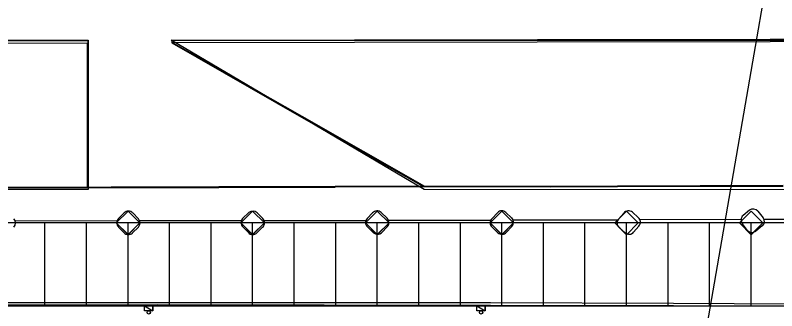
# Model space of a CAD drawing. Extents: x -264205 to -263659, y -1242401 to -1241986.
# Drawn here: x -263858.86 to -263813.03, y -1242271.27 to -1242253.49 of the extents above; entities that cross this region are included whole.
import ezdxf

# ---------------------------------------------------------------- set-up
doc = ezdxf.new("R2010")
doc.units = 0
for name, color, linetype in [('PROJEKT_OBRUBNIKY_KOMUNIKACIE', 7, 'Continuous'), ('PROJEKT_TDZ_VODOROVNE', 7, 'Continuous'), ('RAM_NA_TLAC_2-4_1-250', 7, 'Continuous'), ('SITUACIA_DSP_2D', 7, 'Continuous'), ('SO_20-2_OBRUBNIKY_DOLNA_HRANA', 7, 'Continuous'), ('SO_20-2_OBRUBNIKY_HORNA_HRANA', 7, 'Continuous')]:
    doc.layers.add(name, color=color, linetype=linetype)

msp = doc.modelspace()

# ---------------------------------------------------------------- linework, layer by layer
at = {"layer": 'PROJEKT_OBRUBNIKY_KOMUNIKACIE'}
for p, q in [((-263807.068, -1242265.987), (-263917.08, -1242265.983)), ((-263917.578, -1242270.983), (-263807.068, -1242270.982))]:
    msp.add_line(p, q, dxfattribs=at)
for points in [[(-263854.468, -1242263.985), (-263917.08, -1242263.982), (-263901.868, -1242254.982), (-263854.468, -1242254.985), (-263854.468, -1242263.985)], [(-263802.068, -1242263.988), (-263834.256, -1242263.984), (-263849.468, -1242254.985), (-263802.068, -1242254.987), (-263802.068, -1242263.988)], [(-263852.068, -1242265.279), (-263851.361, -1242265.986), (-263852.068, -1242266.694), (-263852.775, -1242265.986), (-263852.068, -1242265.279)], [(-263844.568, -1242265.279), (-263843.861, -1242265.986), (-263844.568, -1242266.694), (-263845.275, -1242265.986), (-263844.568, -1242265.279)], [(-263837.068, -1242265.279), (-263836.361, -1242265.986), (-263837.068, -1242266.694), (-263837.775, -1242265.986), (-263837.068, -1242265.279)], [(-263829.568, -1242265.279), (-263828.861, -1242265.986), (-263829.568, -1242266.694), (-263830.275, -1242265.986), (-263829.568, -1242265.279)], [(-263822.068, -1242265.279), (-263821.361, -1242265.986), (-263822.068, -1242266.694), (-263822.775, -1242265.986), (-263822.068, -1242265.279)], [(-263814.568, -1242265.279), (-263813.861, -1242265.986), (-263814.568, -1242266.694), (-263815.275, -1242265.986), (-263814.568, -1242265.279)]]:
    msp.add_lwpolyline(points, dxfattribs=at)
at = {"layer": 'PROJEKT_TDZ_VODOROVNE'}
for p, q in [((-263857.068, -1242270.982), (-263857.068, -1242265.982)), ((-263854.568, -1242270.982), (-263854.568, -1242265.982)), ((-263852.068, -1242270.982), (-263852.068, -1242265.982)), ((-263849.568, -1242270.982), (-263849.568, -1242265.982)), ((-263847.068, -1242270.982), (-263847.068, -1242265.982)), ((-263844.568, -1242270.982), (-263844.568, -1242265.982)), ((-263842.068, -1242270.982), (-263842.068, -1242265.982)), ((-263839.568, -1242270.982), (-263839.568, -1242265.982)), ((-263837.068, -1242270.982), (-263837.068, -1242265.982)), ((-263834.568, -1242270.982), (-263834.568, -1242265.982)), ((-263832.068, -1242270.982), (-263832.068, -1242265.982)), ((-263829.568, -1242270.982), (-263829.568, -1242265.982)), ((-263827.068, -1242270.982), (-263827.068, -1242265.982)), ((-263824.568, -1242270.982), (-263824.568, -1242265.982)), ((-263822.068, -1242270.982), (-263822.068, -1242265.982)), ((-263819.568, -1242270.982), (-263819.568, -1242265.982)), ((-263817.068, -1242270.982), (-263817.068, -1242265.982)), ((-263814.568, -1242270.982), (-263814.568, -1242265.982))]:
    msp.add_line(p, q, dxfattribs=at)
at = {"layer": 'RAM_NA_TLAC_2-4_1-250'}
msp.add_lwpolyline([(-263827.42, -1242331.09), (-263769.814, -1241998.542), (-263696.654, -1242011.215), (-263754.26, -1242343.763)], close=True, dxfattribs=at)
at = {"layer": 'SITUACIA_DSP_2D'}
for p, q in [((-263901.868, -1242254.982), (-263854.468, -1242254.985)), ((-263854.468, -1242254.985), (-263854.468, -1242263.985)), ((-263834.256, -1242263.984), (-263849.468, -1242254.985)), ((-263849.468, -1242254.985), (-263802.068, -1242254.987)), ((-263854.468, -1242263.985), (-263917.08, -1242263.982)), ((-263802.068, -1242263.988), (-263834.256, -1242263.984)), ((-263852.775, -1242265.986), (-263852.068, -1242265.279)), ((-263852.068, -1242265.279), (-263851.361, -1242265.986)), ((-263845.275, -1242265.986), (-263844.568, -1242265.279)), ((-263844.568, -1242265.279), (-263843.861, -1242265.986)), ((-263837.775, -1242265.986), (-263837.068, -1242265.279)), ((-263837.068, -1242265.279), (-263836.361, -1242265.986)), ((-263830.275, -1242265.986), (-263829.568, -1242265.279)), ((-263829.568, -1242265.279), (-263828.861, -1242265.986)), ((-263822.775, -1242265.986), (-263822.068, -1242265.279)), ((-263822.068, -1242265.279), (-263821.361, -1242265.986)), ((-263815.275, -1242265.986), (-263814.568, -1242265.279)), ((-263814.568, -1242265.279), (-263813.861, -1242265.986)), ((-263852.068, -1242266.693), (-263852.775, -1242265.986)), ((-263851.361, -1242265.986), (-263852.068, -1242266.693)), ((-263844.568, -1242266.693), (-263845.275, -1242265.986)), ((-263843.861, -1242265.986), (-263844.568, -1242266.693)), ((-263837.068, -1242266.693), (-263837.775, -1242265.986)), ((-263836.361, -1242265.986), (-263837.068, -1242266.693)), ((-263829.568, -1242266.693), (-263830.275, -1242265.986)), ((-263828.861, -1242265.986), (-263829.568, -1242266.693)), ((-263822.068, -1242266.694), (-263822.775, -1242265.986)), ((-263821.361, -1242265.986), (-263822.068, -1242266.694)), ((-263814.568, -1242266.693), (-263815.275, -1242265.986)), ((-263813.861, -1242265.986), (-263814.568, -1242266.693)), ((-263851.074, -1242270.983), (-263850.574, -1242270.983)), ((-263851.074, -1242271.273), (-263851.074, -1242270.983)), ((-263851.074, -1242270.983), (-263850.574, -1242271.273)), ((-263851.074, -1242270.983), (-263850.574, -1242271.273)), ((-263850.574, -1242270.983), (-263851.074, -1242270.983)), ((-263850.574, -1242270.983), (-263850.574, -1242271.273)), ((-263850.574, -1242271.273), (-263850.574, -1242270.983)), ((-263831.074, -1242270.983), (-263830.574, -1242270.983)), ((-263831.074, -1242271.273), (-263831.074, -1242270.983)), ((-263831.074, -1242270.983), (-263830.574, -1242271.273)), ((-263831.074, -1242270.983), (-263830.574, -1242271.273)), ((-263830.574, -1242270.983), (-263831.074, -1242270.983)), ((-263830.574, -1242270.983), (-263830.574, -1242271.273)), ((-263830.574, -1242271.273), (-263830.574, -1242270.983)), ((-263850.574, -1242271.273), (-263851.074, -1242271.273)), ((-263830.574, -1242271.273), (-263831.074, -1242271.273))]:
    msp.add_line(p, q, dxfattribs=at)
for centre in [(-263850.824, -1242271.373), (-263830.824, -1242271.373)]:
    msp.add_circle(centre, 0.1, dxfattribs=at)
at = {"layer": 'SO_20-2_OBRUBNIKY_DOLNA_HRANA'}
for p, q in [((-263819.239, -1242270.817), (-263806.84, -1242270.884)), ((-263819.233, -1242270.965), (-263806.994, -1242271.026))]:
    msp.add_line(p, q, dxfattribs=at)
for points in [[(-263870.27, -1242270.923), (-263860.247, -1242270.914), (-263850.285, -1242270.903), (-263840.274, -1242270.913), (-263830.254, -1242270.929), (-263819.233, -1242270.965)], [(-263870.268, -1242270.778), (-263860.244, -1242270.766), (-263850.281, -1242270.766), (-263840.271, -1242270.772), (-263830.256, -1242270.782), (-263819.239, -1242270.817)]]:
    msp.add_lwpolyline(points, dxfattribs=at)
at = {"layer": 'SO_20-2_OBRUBNIKY_HORNA_HRANA'}
for p, q in [((-263817.631, -1242263.738), (-263812.633, -1242263.721)), ((-263839.607, -1242263.784), (-263826.616, -1242263.765)), ((-263826.618, -1242263.814), (-263839.607, -1242263.834)), ((-263826.618, -1242263.814), (-263822.617, -1242263.795)), ((-263826.616, -1242263.765), (-263822.618, -1242263.754)), ((-263822.618, -1242263.754), (-263817.631, -1242263.738)), ((-263822.617, -1242263.795), (-263817.629, -1242263.784)), ((-263817.629, -1242263.784), (-263812.634, -1242263.767)), ((-263852.636, -1242265.722), (-263852.293, -1242265.381)), ((-263851.789, -1242265.376), (-263851.444, -1242265.735)), ((-263845.174, -1242265.725), (-263844.795, -1242265.365)), ((-263844.303, -1242265.377), (-263843.956, -1242265.729)), ((-263837.684, -1242265.723), (-263837.348, -1242265.379)), ((-263836.483, -1242265.709), (-263836.842, -1242265.363)), ((-263830.167, -1242265.732), (-263829.834, -1242265.371)), ((-263829.327, -1242265.361), (-263828.981, -1242265.688)), ((-263822.559, -1242265.755), (-263822.234, -1242265.395)), ((-263821.719, -1242265.343), (-263821.36, -1242265.662)), ((-263814.666, -1242265.225), (-263815.052, -1242265.535)), ((-263814.163, -1242265.282), (-263813.85, -1242265.676)), ((-263852.725, -1242265.855), (-263858.853, -1242265.877)), ((-263845.254, -1242265.858), (-263851.364, -1242265.868)), ((-263837.76, -1242265.851), (-263843.876, -1242265.855)), ((-263830.244, -1242265.843), (-263836.39, -1242265.848)), ((-263822.6, -1242265.815), (-263828.894, -1242265.814)), ((-263815.175, -1242265.787), (-263821.258, -1242265.8)), ((-263806.73, -1242265.756), (-263813.79, -1242265.785)), ((-263852.309, -1242266.582), (-263852.645, -1242266.232)), ((-263851.448, -1242266.233), (-263851.808, -1242266.593)), ((-263844.823, -1242266.568), (-263845.156, -1242266.224)), ((-263843.975, -1242266.247), (-263844.309, -1242266.582)), ((-263837.665, -1242266.223), (-263837.3, -1242266.578)), ((-263836.806, -1242266.574), (-263836.449, -1242266.208)), ((-263829.812, -1242266.576), (-263830.163, -1242266.245)), ((-263828.964, -1242266.201), (-263829.303, -1242266.554)), ((-263822.147, -1242266.579), (-263822.516, -1242266.253)), ((-263821.323, -1242266.173), (-263821.644, -1242266.544)), ((-263814.783, -1242266.433), (-263815.08, -1242266.038)), ((-263813.896, -1242266.169), (-263814.294, -1242266.492))]:
    msp.add_line(p, q, dxfattribs=at)
for points in [[(-263802.049, -1242254.926), (-263813.428, -1242254.951), (-263827.432, -1242254.972), (-263838.432, -1242254.983), (-263849.438, -1242255.005), (-263849.439, -1242255.15), (-263841.634, -1242259.614), (-263834.328, -1242263.776)], [(-263854.465, -1242263.815), (-263854.458, -1242255.02), (-263866.883, -1242255.042), (-263883.752, -1242255.044), (-263902.029, -1242255.047), (-263909.175, -1242255.048), (-263919.956, -1242255.04), (-263920.002, -1242255.04)], [(-263854.511, -1242263.815), (-263854.507, -1242255.162), (-263866.835, -1242255.182), (-263883.768, -1242255.184), (-263902.097, -1242255.191), (-263916.995, -1242263.915)], [(-263802.192, -1242255.074), (-263813.429, -1242255.098), (-263827.439, -1242255.117), (-263838.432, -1242255.13), (-263849.367, -1242255.152), (-263841.614, -1242259.571), (-263834.235, -1242263.776)], [(-263909.527, -1242263.897), (-263899.537, -1242263.895), (-263889.544, -1242263.882), (-263879.556, -1242263.864), (-263869.563, -1242263.857), (-263859.593, -1242263.827), (-263846.594, -1242263.797), (-263839.607, -1242263.784)], [(-263909.527, -1242263.947), (-263899.537, -1242263.945), (-263889.544, -1242263.932), (-263879.556, -1242263.914), (-263869.563, -1242263.907), (-263859.593, -1242263.877), (-263846.594, -1242263.847), (-263839.607, -1242263.834)]]:
    msp.add_lwpolyline(points, dxfattribs=at)
for centre, major_axis, ratio, start_param, end_param in [((-263852.039, -1242265.627), (-0.255, -0.245), 0.999795, 3.164307, 4.750014), ((-263844.555, -1242265.625), (-0.353, 0.033), 0.998197, 4.012394, 5.547908), ((-263837.087, -1242265.615), (-0.326, -0.134), 0.999936, 3.551655, 5.156884), ((-263829.576, -1242265.607), (-0.346, 0.052), 0.998302, 4.072697, 5.692261), ((-263821.951, -1242265.62), (-0.167, -0.321), 0.9994, 2.924324, 4.51992), ((-263814.83, -1242265.8), (-0.107, -0.329), 0.99892, 4.155279, 5.787915), ((-263814.444, -1242265.51), (-0.294, -0.211), 0.999476, 3.200491, 4.751966), ((-263859.199, -1242265.977), (0.277, 0.23), 0.999582, 4.791611, 6.343429), ((-263852.393, -1242265.981), (-0.023, -0.355), 0.99913, 3.960362, 5.558485), ((-263851.702, -1242265.982), (0.354, 0.05), 0.999652, 5.365324, 6.90704), ((-263844.925, -1242265.966), (-0.275, -0.211), 0.999634, 4.858507, 6.470204), ((-263844.209, -1242265.979), (0.065, 0.35), 0.999654, 4.043218, 5.6761), ((-263837.425, -1242265.964), (0.248, -0.252), 0.999842, 3.187032, 4.758259), ((-263836.732, -1242265.977), (-0.155, 0.331), 0.999985, 3.589625, 5.096185), ((-263829.918, -1242265.987), (-0.226, -0.276), 0.999926, 4.603012, 6.210751), ((-263829.231, -1242265.953), (-0.033, 0.363), 0.99945, 3.87257, 5.43466), ((-263822.292, -1242265.983), (0.148, -0.318), 0.999983, 3.571683, 5.157294), ((-263821.587, -1242265.935), (-0.331, 0.129), 0.999663, 2.781, 4.392907), ((-263814.125, -1242265.899), (0.104, 0.339), 0.999804, 4.144434, 5.691048), ((-263814.508, -1242266.207), (0.332, -0.129), 0.999699, 4.199481, 5.726814), ((-263852.053, -1242266.343), (0.35, -0.008), 0.999955, 3.915372, 5.509406), ((-263844.56, -1242266.343), (0.151, 0.311), 0.999672, 2.729443, 4.403752), ((-263837.055, -1242266.322), (0.263, 0.238), 0.999704, 3.213048, 4.755576), ((-263829.568, -1242266.325), (0.35, 0.015), 0.999834, 3.897217, 5.527561), ((-263821.912, -1242266.322), (0.101, 0.333), 0.999818, 2.695, 4.315083)]:
    msp.add_ellipse(centre, major_axis=major_axis, ratio=ratio, start_param=start_param, end_param=end_param, dxfattribs=at)

doc.saveas('drawing.dxf')
